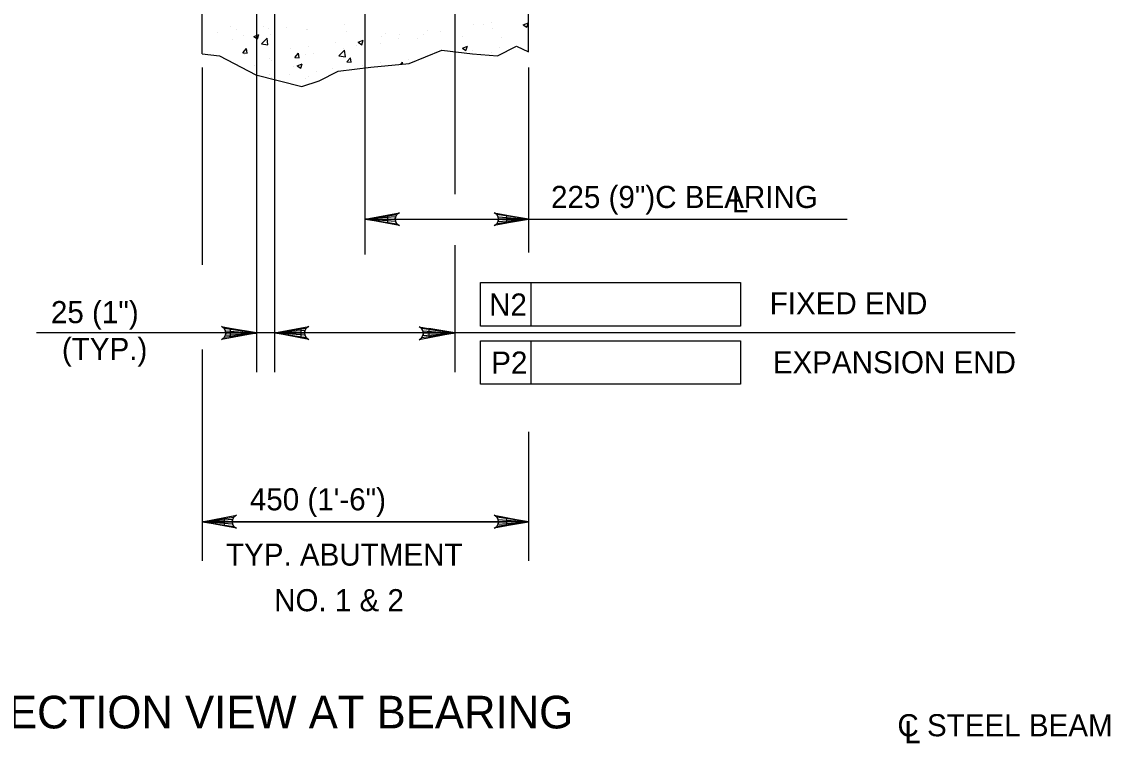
# Model space of a CAD drawing. Extents: x 638175 to 640495, y 294277 to 298435.
# Drawn here: x 639444.7 to 639592.3, y 297566.5 to 297664.4 of the extents above; entities that cross this region are included whole.
import ezdxf

# ---------------------------------------------------------------- set-up
doc = ezdxf.new("R2010")
doc.units = 0
for name, color, linetype in [('3', 7, 'Continuous'), ('4', 7, 'Continuous'), ('5', 7, 'Continuous')]:
    doc.layers.add(name, color=color, linetype=linetype)

msp = doc.modelspace()

# ---------------------------------------------------------------- linework, layer by layer
at = {"layer": '3'}
for p, q in [((639476.5, 297700.52), (639476.5, 297616.82)), ((639478.96, 297695.3), (639478.96, 297616.82)), ((639503.43, 297695.3), (639503.43, 297640.98)), ((639469.13, 297658.16), (639469.13, 297631.36)), ((639513.42, 297658.16), (639513.42, 297634.23)), ((639491.27, 297639.14), (639491.27, 297642.07)), ((639491.27, 297637.57), (639520.51, 297637.57)), ((639494.27, 297637.57), (639510.42, 297637.57)), ((639520.51, 297637.57), (639556.63, 297637.57)), ((639513.42, 297636.01), (639513.42, 297633.07)), ((639503.43, 297634.06), (639503.43, 297616.82)), ((639506.91, 297628.97), (639542.2, 297628.97)), ((639506.91, 297623.06), (639506.91, 297628.97)), ((639513.79, 297623.06), (639513.79, 297628.97)), ((639542.2, 297628.97), (639542.2, 297623.06)), ((639542.2, 297623.06), (639506.91, 297623.06)), ((639579.43, 297622.13), (639446.66, 297622.13)), ((639506.91, 297621.08), (639542.2, 297621.08)), ((639506.91, 297615.18), (639506.91, 297621.08)), ((639513.79, 297615.18), (639513.79, 297621.08)), ((639542.2, 297621.08), (639542.2, 297615.18)), ((639469.13, 297619.89), (639469.13, 297591.2)), ((639542.2, 297615.18), (639506.91, 297615.18)), ((639513.42, 297608.72), (639513.42, 297591.2)), ((639469.13, 297602.8), (639469.13, 297592.02)), ((639513.42, 297598.41), (639513.42, 297592.02)), ((639513.42, 297596.52), (639469.13, 297596.52)), ((639472.13, 297596.52), (639510.42, 297596.52))]:
    msp.add_line(p, q, dxfattribs=at)
for points in [[(639491.27, 297637.57), (639495.93, 297638.45), (639495.57, 297638.2), (639495.39, 297637.89), (639495.33, 297637.57), (639495.39, 297637.26), (639495.57, 297636.95), (639495.93, 297636.7), (639491.27, 297637.57), (639495.57, 297636.95), (639495.39, 297637.26), (639491.27, 297637.57), (639495.33, 297637.57), (639495.39, 297637.89), (639491.27, 297637.57), (639495.57, 297638.2)], [(639513.42, 297637.57), (639508.76, 297636.7), (639509.12, 297636.95), (639509.3, 297637.26), (639509.36, 297637.57), (639509.3, 297637.89), (639509.12, 297638.2), (639508.76, 297638.45), (639513.42, 297637.57), (639509.12, 297638.2), (639509.3, 297637.89), (639513.42, 297637.57), (639509.36, 297637.57), (639509.3, 297637.26), (639513.42, 297637.57), (639509.12, 297636.95)], [(639476.44, 297622.12), (639471.78, 297621.25), (639472.13, 297621.5), (639472.32, 297621.81), (639472.37, 297622.12), (639472.32, 297622.43), (639472.13, 297622.75), (639471.78, 297623), (639476.44, 297622.12), (639472.13, 297622.75), (639472.32, 297622.43), (639476.44, 297622.12), (639472.37, 297622.12), (639472.32, 297621.81), (639476.44, 297622.12), (639472.13, 297621.5)], [(639478.96, 297622.13), (639483.62, 297623.01), (639483.27, 297622.76), (639483.08, 297622.45), (639483.03, 297622.13), (639483.08, 297621.82), (639483.27, 297621.51), (639483.62, 297621.26), (639478.96, 297622.13), (639483.27, 297621.51), (639483.08, 297621.82), (639478.96, 297622.13), (639483.03, 297622.13), (639483.08, 297622.45), (639478.96, 297622.13), (639483.27, 297622.76)], [(639503.22, 297622.1), (639498.56, 297621.22), (639498.92, 297621.47), (639499.1, 297621.78), (639499.16, 297622.1), (639499.1, 297622.41), (639498.92, 297622.72), (639498.56, 297622.97), (639503.22, 297622.1), (639498.92, 297622.72), (639499.1, 297622.41), (639503.22, 297622.1), (639499.16, 297622.1), (639499.1, 297621.78), (639503.22, 297622.1), (639498.92, 297621.47)]]:
    msp.add_lwpolyline(points, dxfattribs=at)
for points in [[(639494.27, 297638.07), (639494.27, 297637.07), (639491.27, 297637.57)], [(639510.42, 297638.07), (639510.42, 297637.07), (639513.42, 297637.57)], [(639472.96, 297622.72), (639472.96, 297621.54), (639476.5, 297622.13)], [(639482.51, 297622.72), (639482.51, 297621.54), (639478.96, 297622.13)], [(639499.88, 297622.72), (639499.88, 297621.54), (639503.43, 297622.13)], [(639472.13, 297597.02), (639472.13, 297596.02), (639469.13, 297596.52)], [(639510.42, 297597.02), (639510.42, 297596.02), (639513.42, 297596.52)]]:
    msp.add_lwpolyline(points, close=True, dxfattribs=at)
at = {"layer": '4'}
for p, q in [((639488.46, 297663.99), (639488.46, 297663.99)), ((639505.91, 297663.98), (639505.91, 297663.98)), ((639507.25, 297664.04), (639507.25, 297664.04)), ((639508.37, 297664.3), (639508.37, 297664.3)), ((639512.71, 297663.96), (639513.4, 297664.23)), ((639512.71, 297663.96), (639513.2, 297663.63)), ((639513.2, 297663.63), (639513.4, 297664.23)), ((639471.28, 297662.96), (639471.28, 297662.96)), ((639472.93, 297663.72), (639472.93, 297663.72)), ((639473.74, 297663.28), (639473.74, 297663.28)), ((639474.79, 297662.56), (639474.79, 297662.56)), ((639476.15, 297662.36), (639476.84, 297662.63)), ((639476.64, 297662.03), (639476.84, 297662.63)), ((639477.47, 297663.77), (639477.47, 297663.77)), ((639478.18, 297663.5), (639478.18, 297663.5)), ((639478.37, 297662.62), (639478.37, 297662.62)), ((639480.53, 297663.54), (639480.53, 297663.54)), ((639483.34, 297663.26), (639483.34, 297663.26)), ((639483.44, 297663.27), (639483.44, 297663.27)), ((639488.69, 297663.05), (639488.69, 297663.05)), ((639493.95, 297662.83), (639493.95, 297662.83)), ((639495.97, 297662.67), (639495.97, 297662.67)), ((639499.2, 297662.61), (639499.2, 297662.61)), ((639499.69, 297663.16), (639499.69, 297663.16)), ((639501.51, 297663.05), (639501.51, 297663.05)), ((639503.47, 297662.78), (639503.47, 297662.78)), ((639508.53, 297663.47), (639508.53, 297663.47)), ((639473.32, 297661.93), (639473.32, 297661.93)), ((639476.15, 297662.36), (639476.64, 297662.03)), ((639477.18, 297661.35), (639477.95, 297662.14)), ((639477.18, 297661.35), (639478.06, 297661.21)), ((639478.06, 297661.21), (639477.95, 297662.14)), ((639483.56, 297661.03), (639483.56, 297661.03)), ((639487.29, 297661.52), (639487.29, 297661.52)), ((639490.03, 297661.08), (639490.03, 297661.08)), ((639490.29, 297661.58), (639490.98, 297661.84)), ((639490.29, 297661.58), (639490.78, 297661.25)), ((639490.78, 297661.25), (639490.98, 297661.84)), ((639493.39, 297661.41), (639493.39, 297661.41)), ((639493.5, 297662.34), (639493.5, 297662.34)), ((639495.77, 297662.07), (639495.77, 297662.07)), ((639498.36, 297662.04), (639498.36, 297662.04)), ((639504.44, 297660.79), (639505.13, 297661.05)), ((639504.46, 297662.38), (639504.46, 297662.38)), ((639504.93, 297660.46), (639505.13, 297661.05)), ((639509.71, 297662.16), (639509.71, 297662.16)), ((639474.66, 297660.15), (639475.14, 297660.72)), ((639474.66, 297660.15), (639475.25, 297660.1)), ((639474.88, 297659.89), (639474.88, 297659.89)), ((639475.25, 297660.1), (639475.14, 297660.72)), ((639481.09, 297660.71), (639481.09, 297660.71)), ((639481.72, 297659.53), (639482.2, 297660.1)), ((639481.72, 297659.53), (639482.31, 297659.48)), ((639482.31, 297659.48), (639482.2, 297660.1)), ((639483.22, 297659.98), (639483.22, 297659.98)), ((639484.29, 297660.1), (639484.29, 297660.1)), ((639487.69, 297659.72), (639488.46, 297660.51)), ((639487.69, 297659.72), (639488.57, 297659.58)), ((639488.34, 297660.72), (639488.34, 297660.72)), ((639488.57, 297659.58), (639488.46, 297660.51)), ((639488.78, 297658.92), (639489.26, 297659.48)), ((639489.37, 297658.86), (639489.26, 297659.48)), ((639504.44, 297660.79), (639504.93, 297660.46)), ((639505.78, 297660.42), (639505.78, 297660.42)), ((639508.41, 297660.19), (639508.41, 297660.19)), ((639509.51, 297660.91), (639509.51, 297660.91)), ((639513.38, 297660.82), (639513.38, 297660.82)), ((639476.27, 297658.47), (639476.27, 297658.47)), ((639478.25, 297659.35), (639478.25, 297659.35)), ((639478.55, 297659.11), (639478.55, 297659.11)), ((639481.52, 297658.24), (639481.52, 297658.24)), ((639482.03, 297658.4), (639482.72, 297658.67)), ((639482.03, 297658.4), (639482.52, 297658.07)), ((639482.52, 297658.07), (639482.72, 297658.67)), ((639486.78, 297658.02), (639486.78, 297658.02)), ((639488.78, 297658.92), (639489.37, 297658.87)), ((639490.91, 297658.46), (639490.91, 297658.46)), ((639493.38, 297658.78), (639493.38, 297658.78)), ((639496.08, 297658.58), (639496.32, 297658.86)), ((639496.36, 297658.61), (639496.32, 297658.86)), ((639497.11, 297659.28), (639497.11, 297659.28)), ((639478.34, 297657.14), (639478.34, 297657.14)), ((639478.51, 297656.83), (639478.51, 297656.83)), ((639480.97, 297657.15), (639480.97, 297657.15)), ((639483.1, 297656.7), (639483.1, 297656.7)), ((639483.6, 297656.92), (639483.6, 297656.92)), ((639484.7, 297657.64), (639484.7, 297657.64))]:
    msp.add_line(p, q, dxfattribs=at)
for points in [[(639469.13, 297660), (639471.49, 297659.74), (639476.43, 297657.14), (639482.67, 297655.58), (639485.01, 297656.36), (639487.61, 297657.66), (639492.03, 297658.18), (639497.23, 297658.7), (639501.66, 297660.52), (639505.82, 297660), (639509.2, 297659.74), (639511.8, 297661.04), (639513.42, 297660.26)], [(639469.13, 297596.52), (639473.79, 297597.39), (639473.43, 297597.14), (639473.24, 297596.83), (639473.19, 297596.52), (639473.24, 297596.2), (639473.43, 297595.89), (639473.79, 297595.64), (639469.13, 297596.52), (639473.43, 297595.89), (639473.24, 297596.2), (639469.13, 297596.52), (639473.19, 297596.52), (639473.24, 297596.83), (639469.13, 297596.52), (639473.43, 297597.14)], [(639513.42, 297596.52), (639508.76, 297595.64), (639509.12, 297595.89), (639509.3, 297596.2), (639509.36, 297596.52), (639509.3, 297596.83), (639509.12, 297597.14), (639508.76, 297597.39), (639513.42, 297596.52), (639509.12, 297597.14), (639509.3, 297596.83), (639513.42, 297596.52), (639509.36, 297596.52), (639509.3, 297596.2), (639513.42, 297596.52), (639509.12, 297595.89)]]:
    msp.add_lwpolyline(points, dxfattribs=at)
at = {"layer": '5'}
for p, q in [((639491.27, 297632.78), (639491.27, 297759.56)), ((639469.13, 297660), (639469.13, 297696.29)), ((639513.42, 297660.26), (639513.42, 297696.29))]:
    msp.add_line(p, q, dxfattribs=at)

# ---------------------------------------------------------------- texts
at = {"layer": '3'}
for s, height, p in [('225 (9")C BEARING', 3, (639516.47, 297639.09)), ('L', 3, (639541.02, 297638.5)), ('N2', 3, (639508.07, 297624.49)), ('FIXED END', 3, (639546.14, 297624.66)), ('25 (1")', 3, (639448.62, 297623.46)), ('(TYP.)', 3, (639450.11, 297618.46)), ('P2', 3, (639508.36, 297616.61)), ('EXPANSION END', 3, (639546.56, 297616.66)), ('450 (1\'-6")', 3, (639475.61, 297598.06)), ('TYP. ABUTMENT', 3, (639472.37, 297590.56)), ('NO. 1 & 2', 3, (639478.9, 297584.37)), ('SECTION VIEW AT BEARING', 4.4292, (639438.84, 297568.47)), ('C STEEL BEAM', 3, (639563.47, 297567.4)), ('L', 3, (639564.41, 297566.46))]:
    msp.add_text(s, height=height, dxfattribs=at).set_placement(p)

doc.saveas('drawing.dxf')
